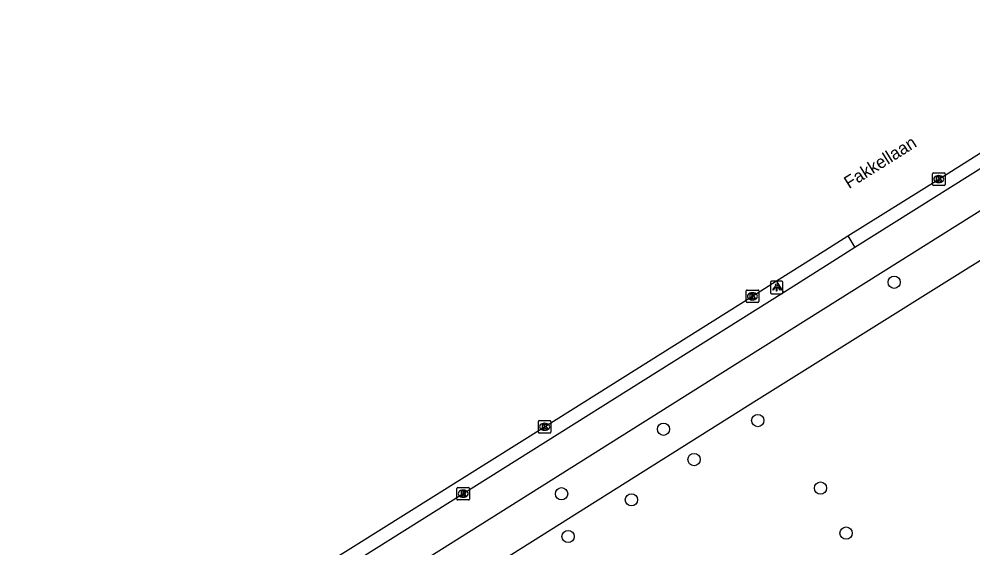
# Model space of a CAD drawing. Extents: x 159353 to 160616, y 385893 to 387321.
# Drawn here: x 159752.9 to 159828.8, y 387121.4 to 387163.4 of the extents above; entities that cross this region are included whole.
import ezdxf

# ---------------------------------------------------------------- set-up
doc = ezdxf.new("R2010")
doc.units = 0
for name, color, linetype in [('IMGEO_Boom', 7, 'Continuous'), ('IMGEO_Fietspad_gesloten', 7, 'Continuous'), ('IMGEO_Kolk', 7, 'Continuous'), ('IMGEO_Lichtpunt', 7, 'Continuous'), ('IMGEO_Openbare_ruimte_label', 7, 'Continuous'), ('IMGEO_Rijbaan_lokaal_gesloten', 7, 'Continuous'), ('IMGEO_Rioolput', 7, 'Continuous'), ('IMGEO_Voetpad_open', 7, 'Continuous')]:
    doc.layers.add(name, color=color, linetype=linetype)

msp = doc.modelspace()

# ---------------------------------------------------------------- linework, layer by layer
at = {"layer": 'IMGEO_Boom'}
for centre in [(159822.522, 387142.488), (159811.665, 387131.488), (159804.164, 387130.803), (159806.592, 387128.384), (159816.658, 387126.122), (159796.052, 387125.663), (159801.615, 387125.182), (159818.695, 387122.536), (159796.57, 387122.267)]:
    msp.add_circle(centre, 0.489, dxfattribs=at)
at = {"layer": 'IMGEO_Fietspad_gesloten'}
for points in [[(159853.667, 387163.427), (159834.626, 387151.467), (159819.155, 387141.758), (159809.613, 387135.77), (159747.125, 387096.481), (159747.335, 387096.101), (159746.414, 387095.485), (159746.167, 387095.891), (159712.129, 387074.462), (159677.819, 387052.824)], [(159833.27, 387153.959), (159819.394, 387145.255)], [(159819.394, 387145.255), (159817.651, 387144.153), (159813.741, 387141.679)], [(159813.741, 387141.679), (159763.48, 387110.134)]]:
    msp.add_lwpolyline(points, dxfattribs=at)
at = {"layer": 'IMGEO_Kolk'}
for p, q in [((159825.566, 387150.271), (159825.566, 387151.123)), ((159825.641, 387151.197), (159826.493, 387151.197)), ((159826.054, 387150.977), (159826.079, 387150.977)), ((159826.567, 387151.123), (159826.567, 387150.271)), ((159826.493, 387150.197), (159825.641, 387150.197)), ((159826.077, 387150.417), (159826.052, 387150.417)), ((159810.739, 387140.949), (159810.739, 387141.801)), ((159810.814, 387141.875), (159811.666, 387141.875)), ((159811.74, 387141.801), (159811.74, 387140.949)), ((159811.25, 387141.095), (159811.225, 387141.095)), ((159811.227, 387141.655), (159811.252, 387141.655)), ((159811.666, 387140.875), (159810.814, 387140.875)), ((159794.205, 387130.569), (159794.205, 387131.421)), ((159794.28, 387131.495), (159795.132, 387131.495)), ((159794.693, 387131.275), (159794.718, 387131.275)), ((159795.206, 387131.421), (159795.206, 387130.569)), ((159795.132, 387130.495), (159794.28, 387130.495)), ((159794.716, 387130.715), (159794.691, 387130.715))]:
    msp.add_line(p, q, dxfattribs=at)
for points in [[(159825.566, 387150.271), (159825.566, 387151.123)], [(159825.641, 387151.197), (159826.493, 387151.197)], [(159826.567, 387151.123), (159826.567, 387150.271)], [(159826.493, 387150.197), (159825.641, 387150.197)], [(159825.887, 387150.897), (159826.01, 387150.897), (159826.01, 387150.746), (159826.14, 387150.897), (159826.304, 387150.897), (159826.158, 387150.746), (159826.311, 387150.497), (159826.159, 387150.497), (159826.074, 387150.661), (159826.01, 387150.594), (159826.01, 387150.497), (159825.887, 387150.497), (159825.887, 387150.897)], [(159810.739, 387140.949), (159810.739, 387141.801)], [(159810.814, 387141.875), (159811.666, 387141.875)], [(159811.74, 387141.801), (159811.74, 387140.949)], [(159811.06, 387141.575), (159811.183, 387141.575), (159811.183, 387141.424), (159811.313, 387141.575), (159811.477, 387141.575), (159811.331, 387141.424), (159811.484, 387141.175), (159811.332, 387141.175), (159811.247, 387141.339), (159811.183, 387141.272), (159811.183, 387141.175), (159811.06, 387141.175), (159811.06, 387141.575)], [(159811.666, 387140.875), (159810.814, 387140.875)], [(159794.205, 387130.569), (159794.205, 387131.421)], [(159794.28, 387131.495), (159795.132, 387131.495)], [(159794.526, 387131.195), (159794.649, 387131.195), (159794.649, 387131.044), (159794.779, 387131.195), (159794.943, 387131.195), (159794.797, 387131.044), (159794.95, 387130.795), (159794.798, 387130.795), (159794.713, 387130.959), (159794.649, 387130.892), (159794.649, 387130.795), (159794.526, 387130.795), (159794.526, 387131.195)], [(159795.206, 387131.421), (159795.206, 387130.569)], [(159795.132, 387130.495), (159794.28, 387130.495)]]:
    msp.add_lwpolyline(points, dxfattribs=at)
for centre, start, end in [((159825.643, 387151.121), 91.55205, 178.44795), ((159825.643, 387151.121), 91.55205, 178.44795), ((159826.491, 387151.121), 1.55205, 88.44795), ((159826.491, 387151.121), 1.55205, 88.44795), ((159825.643, 387150.273), 181.55205, 268.44795), ((159825.643, 387150.273), 181.55205, 268.44795), ((159826.491, 387150.273), 271.55205, 358.44795), ((159826.491, 387150.273), 271.55205, 358.44795), ((159810.816, 387141.799), 91.55205, 178.44795), ((159810.816, 387141.799), 91.55205, 178.44795), ((159811.664, 387141.799), 1.55205, 88.44795), ((159811.664, 387141.799), 1.55205, 88.44795), ((159810.816, 387140.951), 181.55205, 268.44795), ((159810.816, 387140.951), 181.55205, 268.44795), ((159811.664, 387140.951), 271.55205, 358.44795), ((159811.664, 387140.951), 271.55205, 358.44795), ((159794.282, 387131.419), 91.55205, 178.44795), ((159794.282, 387131.419), 91.55205, 178.44795), ((159795.13, 387131.419), 1.55205, 88.44795), ((159795.13, 387131.419), 1.55205, 88.44795), ((159794.282, 387130.571), 181.55205, 268.44795), ((159794.282, 387130.571), 181.55205, 268.44795), ((159795.13, 387130.571), 271.55205, 358.44795), ((159795.13, 387130.571), 271.55205, 358.44795)]:
    msp.add_arc(centre, 0.0765, start, end, dxfattribs=at)
for centre, major_axis, ratio, start_param, end_param in [((159826.053, 387150.697), (-0.387, 0.002), 0.722429, 4.712389, 7.853982), ((159826.078, 387150.697), (-0.39, 0.002), 0.717154, 1.570796, 4.712389), ((159811.226, 387141.375), (-0.387, 0.002), 0.722429, 4.712389, 7.853982), ((159811.251, 387141.375), (-0.39, 0.002), 0.717154, 1.570796, 4.712389), ((159794.692, 387130.995), (-0.387, 0.002), 0.722429, 4.712389, 7.853982), ((159794.717, 387130.995), (-0.39, 0.002), 0.717154, 1.570796, 4.712389)]:
    msp.add_ellipse(centre, major_axis=major_axis, ratio=ratio, start_param=start_param, end_param=end_param, dxfattribs=at)
at = {"layer": 'IMGEO_Lichtpunt'}
for p, q in [((159813.572, 387142.577), (159812.764, 387142.577)), ((159813.572, 387142.577), (159812.764, 387142.577)), ((159812.67, 387142.482), (159812.67, 387141.675)), ((159812.67, 387142.482), (159812.67, 387141.675)), ((159813.666, 387141.675), (159813.666, 387142.482)), ((159813.666, 387141.675), (159813.666, 387142.482)), ((159812.764, 387141.581), (159813.572, 387141.581)), ((159812.764, 387141.581), (159813.572, 387141.581))]:
    msp.add_line(p, q, dxfattribs=at)
for points in [[(159813.044, 387142.146), (159813.083, 387142.118), (159812.895, 387141.856), (159812.857, 387141.883), (159813.044, 387142.146)], [(159813.146, 387142.098), (159813.193, 387142.098), (159813.193, 387141.776), (159813.146, 387141.776), (159813.146, 387142.098)], [(159813.256, 387142.118), (159813.294, 387142.145), (159813.481, 387141.883), (159813.442, 387141.855), (159813.256, 387142.118)]]:
    msp.add_lwpolyline(points, dxfattribs=at)
msp.add_circle((159813.169, 387142.28), 0.0994, dxfattribs=at)
for centre, start, end in [((159812.764, 387142.482), 90, 180), ((159812.764, 387142.482), 90, 180), ((159813.572, 387142.482), 0, 90), ((159813.572, 387142.482), 0, 90), ((159812.764, 387141.675), 180, 270), ((159812.764, 387141.675), 180, 270), ((159813.572, 387141.675), 270, 0), ((159813.572, 387141.675), 270, 360)]:
    msp.add_arc(centre, 0.0946, start, end, dxfattribs=at)
at = {"layer": 'IMGEO_Rijbaan_lokaal_gesloten'}
for points in [[(159818.825, 387146.173), (159826.066, 387150.699), (159832.711, 387154.894)], [(159813.145, 387142.614), (159817.072, 387145.075), (159818.825, 387146.173)], [(159762.901, 387111.018), (159777.299, 387120.098), (159794.705, 387130.996), (159811.239, 387141.376), (159813.145, 387142.614)]]:
    msp.add_lwpolyline(points, dxfattribs=at)
at = {"layer": 'IMGEO_Rioolput'}
for p, q in [((159787.727, 387125.245), (159787.727, 387126.097)), ((159787.802, 387126.171), (159788.654, 387126.171)), ((159788.215, 387125.951), (159788.24, 387125.951)), ((159788.728, 387126.097), (159788.728, 387125.245)), ((159788.654, 387125.171), (159787.802, 387125.171)), ((159788.238, 387125.391), (159788.213, 387125.391))]:
    msp.add_line(p, q, dxfattribs=at)
for points in [[(159787.727, 387125.245), (159787.727, 387126.097)], [(159787.802, 387126.171), (159788.654, 387126.171)], [(159788.316, 387125.869), (159788.064, 387125.871), (159788.064, 387125.471)], [(159788.728, 387126.097), (159788.728, 387125.245)], [(159788.654, 387125.171), (159787.802, 387125.171)], [(159788.064, 387125.471), (159788.188, 387125.471), (159788.188, 387125.633), (159788.199, 387125.633)], [(159788.242, 387125.79), (159788.188, 387125.79), (159788.188, 387125.709)], [(159788.188, 387125.709), (159788.24, 387125.709)], [(159788.246, 387125.604), (159788.317, 387125.471), (159788.457, 387125.471), (159788.392, 387125.597)]]:
    msp.add_lwpolyline(points, dxfattribs=at)
for centre, radius, start, end in [((159787.804, 387126.095), 0.0765, 91.55205, 178.44795), ((159787.804, 387126.095), 0.0765, 91.55205, 178.44795), ((159788.315, 387125.759), 0.109, 350.36119, 89.41601), ((159788.652, 387126.095), 0.0765, 1.55205, 88.44795), ((159788.652, 387126.095), 0.0765, 1.55205, 88.44795), ((159787.804, 387125.247), 0.0765, 181.55205, 268.44795), ((159787.804, 387125.247), 0.0765, 181.55205, 268.44795), ((159788.198, 387125.58), 0.0533, 26.02933, 88.69889), ((159788.224, 387125.898), 0.19, 274.7715, 282.96867), ((159788.248, 387125.694), 0.0964, 77.00612, 93.18647), ((159788.262, 387125.751), 0.0378, 276.66336, 79.67722), ((159788.313, 387125.759), 0.112, 277.58423, 350.98172), ((159788.297, 387125.544), 0.108, 29.51342, 73.79051), ((159788.652, 387125.247), 0.0765, 271.55205, 358.44795), ((159788.652, 387125.247), 0.0765, 271.55205, 358.44795)]:
    msp.add_arc(centre, radius, start, end, dxfattribs=at)
for centre, major_axis, ratio, start_param, end_param in [((159788.214, 387125.671), (-0.387, 0.002), 0.722429, 4.712389, 7.853982), ((159788.239, 387125.671), (-0.39, 0.002), 0.717154, 1.570796, 4.712389)]:
    msp.add_ellipse(centre, major_axis=major_axis, ratio=ratio, start_param=start_param, end_param=end_param, dxfattribs=at)
at = {"layer": 'IMGEO_Voetpad_open'}
for points in [[(159780.921, 387113.843), (159811.566, 387133.121), (159820.913, 387138.958), (159826.502, 387142.448), (159847.739, 387155.709)], [(159818.825, 387146.173), (159819.394, 387145.255)], [(159813.741, 387141.679), (159813.145, 387142.614)]]:
    msp.add_lwpolyline(points, dxfattribs=at)

# ---------------------------------------------------------------- texts
at = {"layer": 'IMGEO_Openbare_ruimte_label'}
msp.add_text('Fakkellaan', height=1, rotation=32.1329, dxfattribs=at).set_placement((159818.928, 387149.894))

doc.saveas('drawing.dxf')
